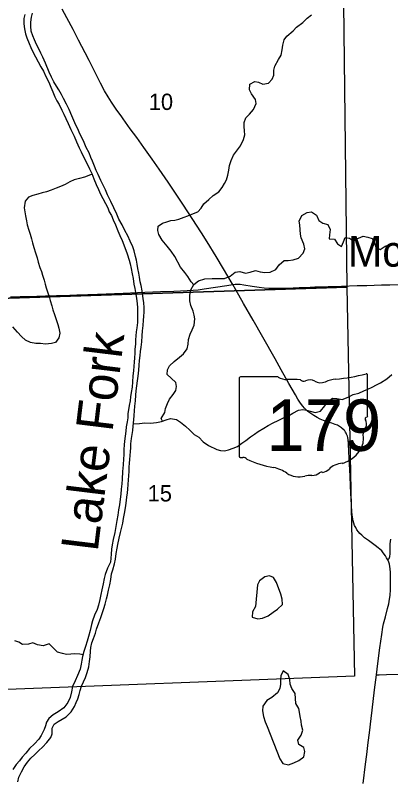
# Model space of a CAD drawing. Extents: x 1874609 to 2204689, y 815661 to 1281160.
# Drawn here: x 2062191 to 2067273, y 975889 to 986276 of the extents above; entities that cross this region are included whole.
import ezdxf

# ---------------------------------------------------------------- set-up
doc = ezdxf.new("R2010")
doc.units = 0
for name, color, linetype in [('GM_X_County_Road', 7, 'Continuous'), ('GM_X_Major_River', 7, 'Continuous'), ('GM_X_Major_River_Text', 7, 'Continuous'), ('GM_X_Minor_Lake', 7, 'Continuous'), ('GM_X_Minor_River', 7, 'Continuous'), ('GM_X_Section', 7, 'Continuous'), ('GM_X_Section_Text', 7, 'Continuous'), ('GM_X_State_Location', 7, 'Continuous'), ('GM_X_State_Route', 7, 'Continuous'), ('GM_X_State_Shield', 7, 'Continuous'), ('GM_X_Township_Road', 7, 'Continuous'), ('GM_X_Unincorporated_Text', 7, 'Continuous')]:
    doc.layers.add(name, color=color, linetype=linetype)

msp = doc.modelspace()

# ---------------------------------------------------------------- linework, layer by layer
at = {"layer": 'GM_X_County_Road'}
for points in [[(2062124, 982461), (2062255, 982464), (2062386, 982467), (2062484, 982469), (2062599, 982472), (2062747, 982477), (2062927, 982482), (2063025, 982486), (2063173, 982491), (2063304, 982496), (2063649, 982510), (2063845, 982521), (2063944, 982525), (2064157, 982531), (2064337, 982537), (2064518, 982545), (2064600, 982549), (2064665, 982556), (2064746, 982567), (2065054, 982616), (2065134, 982629)], [(2065134, 982629), (2065135, 982629), (2065168, 982632), (2065201, 982633), (2065234, 982631), (2065283, 982625), (2065397, 982607), (2065494, 982592), (2065559, 982584), (2065624, 982580), (2065722, 982578), (2065837, 982579), (2065952, 982584), (2066034, 982587), (2066181, 982593), (2066246, 982595), (2066328, 982598), (2066426, 982601), (2066607, 982605), (2066820, 982612), (2066951, 982616), (2067148, 982621), (2067263, 982624), (2067378, 982627)], [(2067235, 978894), (2067252, 978915), (2067262, 978942), (2067268, 978976), (2067266, 979015), (2067265, 979064), (2067266, 979113), (2067269, 979145), (2067275, 979177)]]:
    msp.add_lwpolyline(points, dxfattribs=at)
at = {"layer": 'GM_X_Major_River'}
for points in [[(2062321, 986285), (2062308, 986231), (2062306, 986161), (2062316, 986093), (2062328, 986027), (2062347, 985971), (2062377, 985895), (2062399, 985841), (2062432, 985773), (2062464, 985711), (2062498, 985647), (2062538, 985579), (2062573, 985517), (2062605, 985445), (2062643, 985371), (2062672, 985301), (2062700, 985241), (2062728, 985173), (2062754, 985119), (2062783, 985067), (2062819, 984989), (2062849, 984935), (2062875, 984879), (2062908, 984809), (2062944, 984729), (2062987, 984639), (2063021, 984563), (2063057, 984479), (2063083, 984425), (2063122, 984341), (2063164, 984265), (2063196, 984195), (2063227, 984131), (2063255, 984059), (2063287, 983983), (2063318, 983913), (2063344, 983851), (2063374, 983795), (2063413, 983725), (2063443, 983665), (2063463, 983613), (2063491, 983561), (2063514, 983505)], [(2063883, 982664), (2063871, 982727), (2063861, 982779), (2063848, 982845), (2063840, 982903), (2063832, 982959), (2063820, 983009), (2063799, 983085), (2063781, 983139), (2063745, 983215), (2063713, 983289), (2063672, 983361), (2063636, 983435), (2063594, 983513), (2063565, 983581), (2063523, 983667), (2063484, 983753), (2063438, 983845), (2063410, 983911), (2063347, 984035), (2063311, 984119), (2063287, 984173), (2063262, 984233), (2063234, 984299), (2063212, 984351), (2063190, 984411), (2063151, 984485), (2063121, 984553), (2063087, 984627), (2063058, 984679), (2063040, 984729), (2063010, 984785), (2062957, 984915), (2062919, 985001), (2062885, 985071), (2062844, 985147), (2062816, 985201), (2062782, 985265), (2062748, 985317), (2062711, 985373), (2062679, 985437), (2062651, 985505), (2062598, 985629), (2062564, 985707), (2062536, 985763), (2062509, 985821), (2062479, 985881), (2062449, 985943), (2062427, 985997), (2062406, 986059), (2062400, 986129), (2062400, 986182), (2062410, 986252), (2062423, 986304)], [(2063514, 983505), (2063548, 983435), (2063580, 983357), (2063606, 983291), (2063639, 983223), (2063673, 983131), (2063706, 983045), (2063732, 982956), (2063744, 982906), (2063760, 982844), (2063775, 982774), (2063785, 982708), (2063797, 982634), (2063810, 982574), (2063820, 982520), (2063828, 982470), (2063838, 982404), (2063845, 982320), (2063847, 982248), (2063847, 982177), (2063843, 982113), (2063836, 982039), (2063828, 981987), (2063822, 981931), (2063818, 981879), (2063817, 981823), (2063811, 981746), (2063807, 981696), (2063803, 981634), (2063798, 981576), (2063794, 981522), (2063790, 981458), (2063784, 981388), (2063777, 981310), (2063771, 981237), (2063761, 981165), (2063752, 981107), (2063744, 981051), (2063734, 980989), (2063722, 980931), (2063716, 980880), (2063713, 980820), (2063705, 980768), (2063693, 980700), (2063685, 980640), (2063676, 980572), (2063668, 980504), (2063664, 980454), (2063660, 980393), (2063659, 980321), (2063657, 980263), (2063653, 980185), (2063644, 980091), (2063636, 979991), (2063632, 979928), (2063625, 979852), (2063621, 979788), (2063611, 979716), (2063602, 979642), (2063590, 979574), (2063580, 979501), (2063566, 979427), (2063553, 979347), (2063537, 979267), (2063517, 979173), (2063504, 979100), (2063492, 979042), (2063488, 978974), (2063481, 978864), (2063437, 978784), (2063407, 978697), (2063394, 978641), (2063378, 978569), (2063362, 978489), (2063350, 978427), (2063333, 978358), (2063317, 978282), (2063301, 978224), (2063264, 978148), (2063236, 978071), (2063222, 978021), (2063204, 977937), (2063183, 977857), (2063165, 977795), (2063141, 977722), (2063119, 977652), (2063102, 977586), (2063092, 977536), (2063082, 977482), (2063070, 977412), (2063033, 977329), (2063001, 977255), (2062967, 977177), (2062950, 977107), (2062932, 977032), (2062900, 976960), (2062849, 976888), (2062773, 976837), (2062705, 976797), (2062645, 976747), (2062615, 976697)], [(2062453, 976259), (2062507, 976311), (2062559, 976358), (2062618, 976420), (2062670, 976486), (2062690, 976536), (2062692, 976613), (2062715, 976669), (2062773, 976705), (2062825, 976735), (2062879, 976770), (2062949, 976836), (2062990, 976908), (2063016, 976961), (2063036, 977013), (2063054, 977071), (2063070, 977123), (2063089, 977183), (2063113, 977241), (2063139, 977300), (2063163, 977368), (2063184, 977446), (2063194, 977516), (2063202, 977580), (2063210, 977657), (2063215, 977709), (2063227, 977769), (2063249, 977831), (2063275, 977901), (2063292, 977955), (2063322, 978040), (2063348, 978114), (2063371, 978180), (2063389, 978236), (2063407, 978296), (2063425, 978365), (2063438, 978415), (2063454, 978483), (2063470, 978555), (2063484, 978631), (2063495, 978706), (2063509, 978762), (2063533, 978840), (2063547, 978904), (2063554, 978980), (2063568, 979053), (2063578, 979105), (2063595, 979189), (2063613, 979265), (2063627, 979321), (2063645, 979391), (2063656, 979456), (2063670, 979522), (2063684, 979600), (2063691, 979666), (2063701, 979744), (2063709, 979802), (2063715, 979853), (2063718, 979919), (2063722, 979979), (2063726, 980035), (2063730, 980097), (2063733, 980151), (2063735, 980205), (2063741, 980257), (2063747, 980312), (2063751, 980366), (2063754, 980416), (2063756, 980468), (2063766, 980542), (2063774, 980596), (2063783, 980650), (2063787, 980708), (2063795, 980795), (2063799, 980853), (2063806, 980917), (2063810, 980977), (2063816, 981051), (2063822, 981127), (2063827, 981187), (2063847, 981320), (2063852, 981386), (2063862, 981468), (2063868, 981534), (2063874, 981596), (2063879, 981665), (2063885, 981719), (2063893, 981779), (2063903, 981849), (2063910, 981933), (2063914, 981999), (2063920, 982074), (2063925, 982142), (2063929, 982196), (2063935, 982256), (2063935, 982318), (2063932, 982380), (2063924, 982438), (2063908, 982542), (2063893, 982612), (2063883, 982664)], [(2062615, 976697), (2062599, 976646), (2062582, 976594), (2062542, 976514), (2062510, 976464), (2062450, 976401), (2062385, 976339), (2062335, 976277), (2062283, 976222), (2062247, 976172), (2062203, 976122), (2062158, 976054)], [(2062224, 975888), (2062240, 975952), (2062274, 976022), (2062312, 976090), (2062357, 976155), (2062401, 976209), (2062453, 976259)]]:
    msp.add_lwpolyline(points, dxfattribs=at)
at = {"layer": 'GM_X_Minor_Lake'}
for points in [[(2065442, 978262), (2065400, 978190), (2065399, 978118), (2065475, 978098), (2065539, 978104), (2065613, 978136), (2065681, 978185), (2065740, 978227), (2065806, 978292), (2065802, 978364), (2065784, 978430), (2065769, 978480), (2065747, 978540), (2065729, 978590), (2065687, 978656), (2065631, 978680), (2065569, 978667), (2065497, 978613), (2065469, 978559)], [(2065469, 978559), (2065442, 978262)], [(2065771, 976197), (2065813, 976134), (2065891, 976116), (2065961, 976146), (2066029, 976178), (2066097, 976227), (2066109, 976297), (2066096, 976353), (2066028, 976395), (2066016, 976453), (2066062, 976521), (2066083, 976587), (2066067, 976653), (2066059, 976708), (2066049, 976774), (2066040, 976830), (2066030, 976880), (2065990, 976950), (2065986, 977016), (2065979, 977084), (2065935, 977152), (2065911, 977212), (2065908, 977276), (2065886, 977342), (2065818, 977392), (2065784, 977324), (2065782, 977272), (2065779, 977209), (2065771, 977153), (2065741, 977093), (2065665, 977031), (2065595, 976988), (2065540, 976912), (2065538, 976850), (2065550, 976774), (2065573, 976698), (2065599, 976638)], [(2065599, 976638), (2065771, 976197)]]:
    msp.add_lwpolyline(points, dxfattribs=at)
at = {"layer": 'GM_X_Minor_River'}
for points in [[(2064606, 982622), (2064572, 982663), (2064525, 982735), (2064485, 982789), (2064429, 982863), (2064352, 983007), (2064300, 983079), (2064245, 983147), (2064181, 983227), (2064135, 983305), (2064120, 983361), (2064126, 983419), (2064182, 983461), (2064242, 983479), (2064296, 983494), (2064350, 983500), (2064404, 983514), (2064476, 983540), (2064528, 983559), (2064582, 983579), (2064662, 983613), (2064705, 983663), (2064745, 983720), (2064811, 983778), (2064871, 983836), (2064945, 983885), (2064990, 983941), (2065022, 983997), (2065048, 984047), (2065066, 984108), (2065080, 984176), (2065091, 984242), (2065111, 984306), (2065143, 984382), (2065198, 984453), (2065238, 984507), (2065282, 984593), (2065298, 984654), (2065295, 984710), (2065291, 984768), (2065287, 984822), (2065311, 984886), (2065361, 984938), (2065414, 984999), (2065452, 985079), (2065444, 985135), (2065389, 985213), (2065363, 985267), (2065365, 985341), (2065435, 985377), (2065485, 985368), (2065543, 985344), (2065617, 985356), (2065669, 985412), (2065689, 985463), (2065690, 985531), (2065704, 985587), (2065756, 985675), (2065791, 985735), (2065803, 985808), (2065813, 985872), (2065833, 985942), (2065868, 985994), (2065952, 986065), (2065998, 986115), (2066084, 986177), (2066144, 986238), (2066203, 986282)], [(2063232, 984117), (2063207, 984113), (2063127, 984082), (2063061, 984064), (2062989, 984044), (2062931, 984017), (2062865, 983985), (2062801, 983957), (2062743, 983931), (2062677, 983906), (2062613, 983884), (2062556, 983868), (2062494, 983853), (2062426, 983835), (2062370, 983813), (2062322, 983757), (2062312, 983668), (2062318, 983612), (2062329, 983560), (2062341, 983490), (2062353, 983436), (2062375, 983364), (2062392, 983310), (2062410, 983248), (2062424, 983194), (2062442, 983130), (2062465, 983056), (2062487, 982990), (2062501, 982932), (2062524, 982858), (2062544, 982804), (2062560, 982752), (2062580, 982688), (2062597, 982632), (2062609, 982582), (2062629, 982513), (2062647, 982463), (2062664, 982411), (2062686, 982339), (2062700, 982283), (2062722, 982219), (2062767, 982087), (2062779, 982035), (2062793, 981969), (2062780, 981903), (2062734, 981843), (2062680, 981826), (2062600, 981820), (2062530, 981826), (2062468, 981828), (2062396, 981841), (2062330, 981875), (2062273, 981921), (2062221, 981983), (2062157, 982053)], [(2064185, 980777), (2064165, 980812), (2064213, 980894), (2064222, 980945), (2064250, 981015), (2064280, 981073), (2064328, 981135), (2064364, 981190), (2064373, 981244), (2064363, 981300), (2064299, 981360), (2064247, 981407), (2064252, 981470), (2064278, 981524), (2064340, 981586), (2064412, 981641), (2064470, 981689), (2064519, 981755), (2064533, 981821), (2064537, 981881), (2064556, 981954), (2064584, 982014), (2064614, 982078), (2064620, 982160), (2064611, 982212), (2064599, 982266), (2064569, 982342), (2064553, 982407), (2064554, 982485), (2064568, 982555), (2064610, 982629), (2064672, 982675), (2064755, 982704), (2064858, 982710), (2064916, 982708), (2064972, 982707), (2065024, 982709), (2065098, 982741), (2065167, 982796), (2065231, 982802), (2065307, 982782), (2065369, 982794), (2065443, 982817), (2065507, 982799), (2065570, 982789), (2065642, 982793), (2065717, 982830), (2065765, 982894), (2065829, 982954), (2065887, 982955), (2065953, 982961), (2066027, 982985), (2066089, 983054), (2066111, 983110), (2066098, 983176), (2066060, 983258), (2066052, 983308), (2066047, 983368), (2066041, 983434), (2066033, 983488), (2066069, 983564), (2066144, 983603), (2066202, 983613), (2066267, 983565), (2066301, 983497), (2066355, 983457), (2066421, 983441), (2066454, 983371), (2066446, 983299), (2066442, 983247), (2066510, 983243), (2066554, 983180), (2066609, 983144), (2066634, 983204), (2066658, 983264), (2066714, 983254), (2066770, 983218), (2066836, 983257), (2066902, 983281), (2066964, 983271), (2067024, 983249), (2067053, 983193), (2067069, 983137), (2067131, 983100), (2067197, 983148), (2067271, 983170), (2067329, 983192)], [(2063790, 980741), (2063871, 980743), (2063943, 980751), (2064021, 980749), (2064101, 980756), (2064169, 980772), (2064233, 980792), (2064293, 980811), (2064373, 980797), (2064425, 980763), (2064496, 980707), (2064552, 980653), (2064614, 980595), (2064674, 980559), (2064735, 980494), (2064807, 980446), (2064919, 980390), (2064971, 980376), (2065021, 980374), (2065077, 980387), (2065139, 980409), (2065201, 980433), (2065257, 980476), (2065311, 980514), (2065375, 980564), (2065429, 980598), (2065480, 980633), (2065556, 980681), (2065614, 980717), (2065680, 980752), (2065748, 980784), (2065824, 980820), (2065888, 980849), (2065950, 980885), (2066027, 980923), (2066083, 980934), (2066134, 980926), (2066202, 980904), (2066252, 980892), (2066322, 980912), (2066381, 980983), (2066419, 981039), (2066487, 981085), (2066545, 981084), (2066617, 981070), (2066697, 981100), (2066763, 981138), (2066843, 981155), (2066909, 981185), (2066965, 981209), (2067023, 981234), (2067081, 981266), (2067133, 981294), (2067220, 981347), (2067290, 981409)], [(2063108, 977608), (2063064, 977616), (2062994, 977622), (2062942, 977619), (2062884, 977615), (2062829, 977625), (2062763, 977645), (2062647, 977757), (2062569, 977732), (2062489, 977742), (2062427, 977770), (2062371, 977752), (2062289, 977747), (2062237, 977779), (2062184, 977797)]]:
    msp.add_lwpolyline(points, dxfattribs=at)
at = {"layer": 'GM_X_Section'}
for points in [[(2061440, 987697), (2066614, 987971), (2066679, 982593), (2061547, 982423)], [(2061547, 982423), (2066679, 982593), (2066781, 977319), (2061611, 977121)]]:
    msp.add_lwpolyline(points, close=True, dxfattribs=at)
at = {"layer": 'GM_X_State_Route'}
for points in [[(2063633, 984899), (2063556, 985005), (2063492, 985100), (2063448, 985169), (2063398, 985254), (2063344, 985356), (2063270, 985502), (2063190, 985664), (2063138, 985767), (2063092, 985854), (2063046, 985940), (2063009, 986011), (2062972, 986082), (2062888, 986242), (2062825, 986357)], [(2065709, 981620), (2065541, 981915), (2065411, 982143), (2065281, 982372), (2065175, 982557), (2065134, 982629), (2065126, 982642), (2065010, 982840), (2064908, 983009), (2064788, 983205), (2064710, 983330), (2064461, 983716), (2064388, 983825), (2064297, 983962), (2064260, 984016), (2064138, 984191), (2064043, 984325), (2063929, 984485), (2063835, 984619), (2063748, 984739), (2063652, 984872), (2063633, 984899)], [(2066900, 975865), (2066932, 976125), (2066948, 976256), (2066968, 976419), (2066984, 976549), (2067007, 976744), (2067021, 976858), (2067056, 977135), (2067081, 977338), (2067100, 977493), (2067128, 977705), (2067151, 977884), (2067166, 977981), (2067176, 978029), (2067201, 978125), (2067232, 978236), (2067247, 978299), (2067259, 978363), (2067264, 978412), (2067269, 978494), (2067271, 978625), (2067270, 978723), (2067267, 978772), (2067263, 978804), (2067256, 978836), (2067246, 978866), (2067235, 978894), (2067218, 978925), (2067201, 978952), (2067172, 978992), (2067151, 979016), (2067128, 979039), (2067104, 979060), (2067065, 979090), (2066971, 979156), (2066918, 979196), (2066881, 979229), (2066857, 979252), (2066836, 979277), (2066816, 979304), (2066799, 979333), (2066785, 979363), (2066773, 979394), (2066765, 979426), (2066756, 979475), (2066748, 979540), (2066742, 979638), (2066733, 979802), (2066728, 979900), (2066723, 980032), (2066715, 980195), (2066707, 980359), (2066702, 980474), (2066697, 980523), (2066691, 980554), (2066686, 980570), (2066675, 980600), (2066668, 980614), (2066660, 980628), (2066651, 980642), (2066641, 980654), (2066618, 980677), (2066606, 980687), (2066580, 980705), (2066551, 980720), (2066521, 980732), (2066474, 980748), (2066412, 980767), (2066365, 980783), (2066320, 980803), (2066276, 980826), (2066233, 980850), (2066192, 980877), (2066152, 980907), (2066127, 980929), (2066104, 980953), (2066082, 980978), (2066053, 981018), (2066017, 981073), (2065984, 981130), (2065896, 981287), (2065792, 981473), (2065709, 981620)]]:
    msp.add_lwpolyline(points, dxfattribs=at)
at = {"layer": 'GM_X_State_Shield'}
for p, q in [((2065221, 981355), (2065221, 980299)), ((2065748, 981374), (2065238, 981374)), ((2066961, 980847), (2066961, 981400)), ((2066961, 980847), (2066961, 980847))]:
    msp.add_line(p, q, dxfattribs=at)
for centre, major_axis, start_param, end_param in [((2065241, 981358), (20.2, 0), 1.712693, 3.28349), ((2065869, 981496), (196, 0), 4.042523, 4.731795), ((2065934, 980780), (702, 0), 1.404758, 1.657858), ((2066093, 981363), (56.4, 0), 3.836095, 5.185415), ((2066176, 981241), (117, 0), 0.950623, 2.079405), ((2066577, 981051), (371, 0), 1.699011, 2.107814), ((2066341, 982814), (1845, 0), 4.814394, 5.042369), ((2066942, 981402), (19.4, 0), 6.141152, 7.989035), ((2066328, 981409), (141, 0), 4.081561, 5.145723), ((2066957, 980807), (30, 0), 1.883978, 3.671073), ((2066941, 980845), (20.7, 0), 5.05454, 6.418171), ((2066766, 980737), (180, 0), 5.934695, 6.695948), ((2066445, 980545), (462, 0), 5.101752, 6.440018), ((2067031, 980616), (131, 0), 2.387724, 3.262537), ((2065241, 980297), (20.3, 0), 3.00124, 4.508301), ((2065244, 980405), (155, 0), 4.665946, 4.897461), ((2065276, 980238), (56, 0), 0.519207, 1.627899), ((2065983, 981187), (1333, 0), 4.195997, 4.488961), ((2066639, 980002), (253, 0), 1.647645, 2.488434), ((2065585, 979824), (417, 0), 0.823519, 1.323587), ((2066336, 980051), (39.7, 0), 1.147584, 2.315152), ((2066319, 980196), (149, 0), 4.937069, 5.64225), ((2066036, 980233), (265, 0), 4.026481, 4.996735), ((2066189, 979867), (217, 0), 1.495662, 1.94098), ((2066209, 980153), (141, 0), 4.691044, 5.507374)]:
    msp.add_ellipse(centre, major_axis=major_axis, ratio=0.8, start_param=start_param, end_param=end_param, dxfattribs=at)
at = {"layer": 'GM_X_Township_Road'}
msp.add_lwpolyline([(2067081, 977338), (2067116, 977339), (2067214, 977340), (2067411, 977346)], dxfattribs=at)

# ---------------------------------------------------------------- texts
at = {"layer": 'GM_X_Major_River_Text'}
msp.add_text('Lake Fork', height=500.1, rotation=82.9891, dxfattribs=at).set_placement((2063305, 978996))
at = {"layer": 'GM_X_Section_Text'}
for s, p in [('10', (2063998, 984993)), ('15', (2063983, 979687))]:
    msp.add_text(s, height=221, rotation=0, dxfattribs=at).set_placement(p)
at = {"layer": 'GM_X_State_Location'}
for s in ['s', 'r']:
    msp.add_text(s, height=1, dxfattribs=at).set_placement((2066072, 980757))
msp.add_text('179', height=1, rotation=0, dxfattribs=at).set_placement((2065719, 980684))
at = {"layer": 'GM_X_State_Shield'}
msp.add_text('179', height=696.1, dxfattribs=at).set_placement((2065592, 980373))
at = {"layer": 'GM_X_Unincorporated_Text'}
msp.add_text('McZena', height=417, rotation=0, dxfattribs=at).set_placement((2066695, 982869))

doc.saveas('drawing.dxf')
